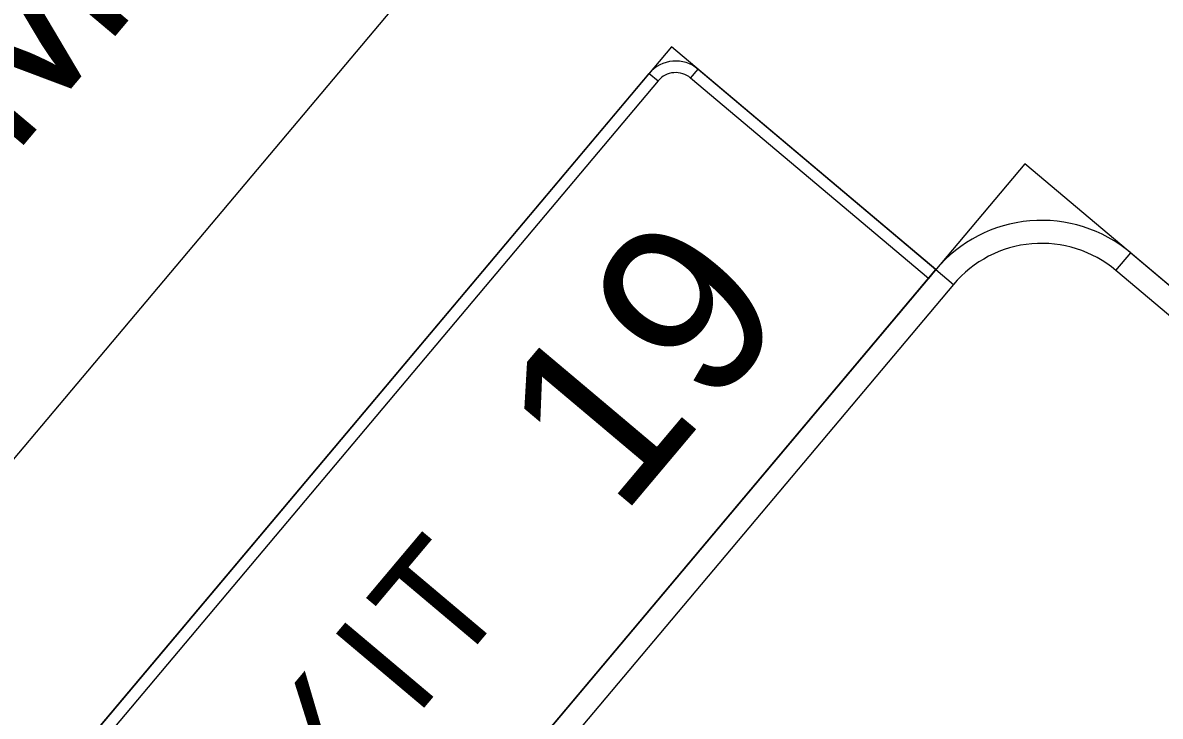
# Model space of a CAD drawing. Extents: x 2001876 to 2025694, y 804561 to 868938.
# Drawn here: x 2018425.1 to 2018550.1, y 818828.1 to 818904.3 of the extents above; entities that cross this region are included whole.
import ezdxf

# ---------------------------------------------------------------- set-up
doc = ezdxf.new("R2010")
doc.units = 0
doc.layers.add('TR SN EXTRUDED PANEL SIGNS- MOUNTED OVERHEAD', color=7, linetype='Continuous')

msp = doc.modelspace()

# ---------------------------------------------------------------- linework, layer by layer
at = {"layer": 'TR SN EXTRUDED PANEL SIGNS- MOUNTED OVERHEAD'}
for p, q in [((2018493.95, 818898.76), (2018494.92, 818897.95)), ((2018498.49, 818898.25), (2018499.31, 818899.22)), ((2018545.26, 818877.1), (2018546.89, 818879.04)), ((2018525.47, 818877.2), (2018527.41, 818875.57))]:
    msp.add_line(p, q, dxfattribs=at)
for points in [[(2018325.81, 818901.09), (2018748.86, 819403.64), (2018828.37, 819336.71), (2018405.32, 818834.16)], [(2018452.06, 818789.99), (2018525.47, 818877.2), (2018496.4, 818901.67), (2018422.98, 818814.46), (2018452.06, 818789.99)], [(2018494.92, 818897.95), (2018426.4, 818816.55), (2018425.43, 818817.37), (2018493.95, 818898.76), (2018494.92, 818897.95)], [(2018524.66, 818876.23), (2018498.49, 818898.25), (2018499.31, 818899.22), (2018525.47, 818877.2), (2018524.66, 818876.23)], [(2018502.87, 818637.93), (2018639.92, 818800.73), (2018535.26, 818888.83), (2018398.22, 818726.03), (2018502.87, 818637.93)], [(2018626.66, 818808.58), (2018545.26, 818877.1), (2018546.89, 818879.04), (2018628.29, 818810.52), (2018626.66, 818808.58)], [(2018527.41, 818875.57), (2018409.94, 818736.03), (2018408.01, 818737.66), (2018525.47, 818877.2), (2018527.41, 818875.57)]]:
    msp.add_lwpolyline(points, close=True, dxfattribs=at)
for centre, radius in [((2018496.86, 818896.32), 3.8), ((2018496.86, 818896.32), 2.53), ((2018537.1, 818867.41), 15.2), ((2018537.1, 818867.41), 12.67)]:
    msp.add_arc(centre, radius, 49.9088, 139.909, dxfattribs=at)

# ---------------------------------------------------------------- texts
for s, height, p in [('RETAIN AND REFURBISH EXISTING BRIDGE', 20, (2018383.47, 818887.96)), ('MOUNT STRUCTURE.  REPLACE SIGNS.', 20, (2018423.74, 818889.21)), ('9', 19, (2018500.63, 818861.45)), ('1', 19, (2018490.81, 818849.79)), ('T', 12.67, (2018472.25, 818832.66)), ('I', 12.67, (2018468.19, 818827.84)), ('X', 12.67, (2018458.93, 818816.84))]:
    msp.add_text(s, height=height, rotation=49.9088, dxfattribs=at).set_placement(p)

doc.saveas('drawing.dxf')
